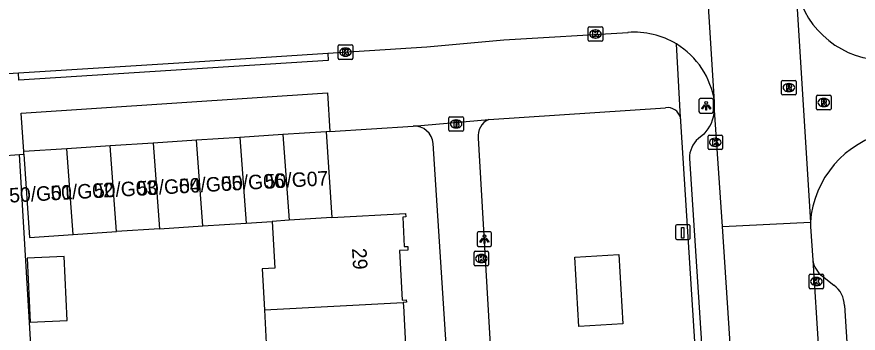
# Model space of a CAD drawing. Extents: x 159689 to 160786, y 387323 to 388339.
# Drawn here: x 160449.9 to 160508.1, y 387675.6 to 387697.4 of the extents above; entities that cross this region are included whole.
import ezdxf

# ---------------------------------------------------------------- set-up
doc = ezdxf.new("R2010")
doc.units = 0
for name, color, linetype in [('IMGEO_Brandkraan', 7, 'Continuous'), ('IMGEO_Groenvoorziening', 7, 'Continuous'), ('IMGEO_Kolk', 7, 'Continuous'), ('IMGEO_Laadpaal', 7, 'Continuous'), ('IMGEO_Lichtpunt', 7, 'Continuous'), ('IMGEO_Pand', 7, 'Continuous'), ('IMGEO_Pand_nummerreeks', 7, 'Continuous'), ('IMGEO_Parkeervlak_open', 7, 'Continuous'), ('IMGEO_Rijbaan_lokaal_gesloten', 7, 'Continuous'), ('IMGEO_Rijbaan_lokaal_open', 7, 'Continuous'), ('IMGEO_Rioolput', 7, 'Continuous'), ('IMGEO_Voetpad_open', 7, 'Continuous')]:
    doc.layers.add(name, color=color, linetype=linetype)

msp = doc.modelspace()

# ---------------------------------------------------------------- linework, layer by layer
at = {"layer": 'IMGEO_Brandkraan'}
for p, q in [((160479.773, 387689.589), (160479.773, 387690.441)), ((160479.848, 387690.515), (160480.7, 387690.515)), ((160480.261, 387690.295), (160480.286, 387690.295)), ((160480.774, 387690.441), (160480.774, 387689.589)), ((160480.284, 387689.735), (160480.259, 387689.735)), ((160480.7, 387689.515), (160479.848, 387689.515))]:
    msp.add_line(p, q, dxfattribs=at)
for points in [[(160479.773, 387689.589), (160479.773, 387690.441)], [(160479.848, 387690.515), (160480.7, 387690.515)], [(160480.121, 387690.215), (160480.121, 387689.815), (160480.334, 387689.815)], [(160480.352, 387690.215), (160480.121, 387690.215)], [(160480.3, 387690.134), (160480.246, 387690.134), (160480.246, 387690.058)], [(160480.774, 387690.441), (160480.774, 387689.589)], [(160480.246, 387690.058), (160480.299, 387690.058)], [(160480.308, 387689.982), (160480.246, 387689.982), (160480.246, 387689.901)], [(160480.246, 387689.901), (160480.308, 387689.901)], [(160480.7, 387689.515), (160479.848, 387689.515)]]:
    msp.add_lwpolyline(points, dxfattribs=at)
for centre, radius, start, end in [((160479.85, 387690.439), 0.0765, 91.55205, 178.44795), ((160479.85, 387690.439), 0.0765, 91.55205, 178.44795), ((160480.301, 387690.096), 0.0379, 267.82845, 90.93552), ((160480.356, 387690.07), 0.145, 59.4692, 91.53667), ((160480.381, 387690.117), 0.0922, 285.51372, 58.15012), ((160480.698, 387690.439), 0.0765, 1.55205, 88.44795), ((160480.698, 387690.439), 0.0765, 1.55205, 88.44795), ((160479.85, 387689.591), 0.0765, 181.55205, 268.44795), ((160479.85, 387689.591), 0.0765, 181.55205, 268.44795), ((160480.309, 387689.941), 0.0404, 269.87594, 90.50774), ((160480.34, 387690.066), 0.251, 268.66757, 293.53466), ((160480.386, 387689.925), 0.105, 301.31148, 78.98903), ((160480.698, 387689.591), 0.0765, 271.55205, 358.44795), ((160480.698, 387689.591), 0.0765, 271.55205, 358.44795)]:
    msp.add_arc(centre, radius, start, end, dxfattribs=at)
for centre, major_axis, ratio, start_param, end_param in [((160480.26, 387690.015), (-0.387, 0.002), 0.722429, 4.712389, 7.853982), ((160480.285, 387690.015), (-0.39, 0.002), 0.717154, 1.570796, 4.712389)]:
    msp.add_ellipse(centre, major_axis=major_axis, ratio=ratio, start_param=start_param, end_param=end_param, dxfattribs=at)
at = {"layer": 'IMGEO_Groenvoorziening'}
msp.add_lwpolyline([(160491.525, 387680.993), (160491.804, 387676.195), (160488.775, 387676.02), (160488.493, 387680.818), (160491.525, 387680.993)], dxfattribs=at)
at = {"layer": 'IMGEO_Kolk'}
for p, q in [((160489.417, 387695.802), (160489.417, 387696.654)), ((160489.492, 387696.728), (160490.344, 387696.728)), ((160490.418, 387696.654), (160490.418, 387695.802)), ((160489.928, 387695.948), (160489.903, 387695.948)), ((160489.905, 387696.508), (160489.93, 387696.508)), ((160472.115, 387694.551), (160472.115, 387695.403)), ((160472.19, 387695.477), (160473.042, 387695.477)), ((160473.116, 387695.403), (160473.116, 387694.551)), ((160490.344, 387695.728), (160489.492, 387695.728)), ((160472.603, 387695.257), (160472.628, 387695.257)), ((160473.042, 387694.477), (160472.19, 387694.477)), ((160472.626, 387694.697), (160472.601, 387694.697)), ((160497.705, 387688.32), (160497.705, 387689.172)), ((160497.78, 387689.246), (160498.632, 387689.246)), ((160498.193, 387689.026), (160498.218, 387689.026)), ((160498.706, 387689.172), (160498.706, 387688.32)), ((160498.216, 387688.466), (160498.191, 387688.466)), ((160498.632, 387688.246), (160497.78, 387688.246)), ((160481.52, 387680.289), (160481.52, 387681.141)), ((160481.595, 387681.215), (160482.447, 387681.215)), ((160482.008, 387680.995), (160482.033, 387680.995)), ((160482.521, 387681.141), (160482.521, 387680.289)), ((160482.031, 387680.435), (160482.006, 387680.435)), ((160482.447, 387680.215), (160481.595, 387680.215)), ((160504.704, 387678.703), (160504.704, 387679.555)), ((160504.779, 387679.629), (160505.631, 387679.629)), ((160505.192, 387679.409), (160505.217, 387679.409)), ((160505.705, 387679.555), (160505.705, 387678.703)), ((160505.631, 387678.629), (160504.779, 387678.629)), ((160505.215, 387678.849), (160505.19, 387678.849))]:
    msp.add_line(p, q, dxfattribs=at)
for points in [[(160489.417, 387695.802), (160489.417, 387696.654)], [(160489.492, 387696.728), (160490.344, 387696.728)], [(160490.418, 387696.654), (160490.418, 387695.802)], [(160489.738, 387696.428), (160489.861, 387696.428), (160489.861, 387696.277), (160489.991, 387696.428), (160490.155, 387696.428), (160490.009, 387696.277), (160490.162, 387696.028), (160490.01, 387696.028), (160489.925, 387696.192), (160489.861, 387696.125), (160489.861, 387696.028), (160489.738, 387696.028), (160489.738, 387696.428)], [(160472.115, 387694.551), (160472.115, 387695.403)], [(160472.19, 387695.477), (160473.042, 387695.477)], [(160473.116, 387695.403), (160473.116, 387694.551)], [(160490.344, 387695.728), (160489.492, 387695.728)], [(160472.436, 387695.177), (160472.559, 387695.177), (160472.559, 387695.026), (160472.689, 387695.177), (160472.853, 387695.177), (160472.707, 387695.026), (160472.86, 387694.777), (160472.708, 387694.777), (160472.623, 387694.941), (160472.559, 387694.874), (160472.559, 387694.777), (160472.436, 387694.777), (160472.436, 387695.177)], [(160473.042, 387694.477), (160472.19, 387694.477)], [(160497.705, 387688.32), (160497.705, 387689.172)], [(160497.78, 387689.246), (160498.632, 387689.246)], [(160498.706, 387689.172), (160498.706, 387688.32)], [(160498.026, 387688.946), (160498.149, 387688.946), (160498.149, 387688.795), (160498.279, 387688.946), (160498.443, 387688.946), (160498.297, 387688.795), (160498.45, 387688.546), (160498.298, 387688.546), (160498.213, 387688.71), (160498.149, 387688.643), (160498.149, 387688.546), (160498.026, 387688.546), (160498.026, 387688.946)], [(160498.632, 387688.246), (160497.78, 387688.246)], [(160481.52, 387680.289), (160481.52, 387681.141)], [(160481.595, 387681.215), (160482.447, 387681.215)], [(160481.841, 387680.915), (160481.964, 387680.915), (160481.964, 387680.764), (160482.094, 387680.915), (160482.258, 387680.915), (160482.112, 387680.764), (160482.265, 387680.515), (160482.113, 387680.515), (160482.028, 387680.679), (160481.964, 387680.612), (160481.964, 387680.515), (160481.841, 387680.515), (160481.841, 387680.915)], [(160482.521, 387681.141), (160482.521, 387680.289)], [(160482.447, 387680.215), (160481.595, 387680.215)], [(160504.704, 387678.703), (160504.704, 387679.555)], [(160504.779, 387679.629), (160505.631, 387679.629)], [(160505.025, 387679.329), (160505.148, 387679.329), (160505.148, 387679.178), (160505.278, 387679.329), (160505.442, 387679.329), (160505.296, 387679.178), (160505.449, 387678.929), (160505.297, 387678.929), (160505.212, 387679.093), (160505.148, 387679.026), (160505.148, 387678.929), (160505.025, 387678.929), (160505.025, 387679.329)], [(160505.705, 387679.555), (160505.705, 387678.703)], [(160505.631, 387678.629), (160504.779, 387678.629)]]:
    msp.add_lwpolyline(points, dxfattribs=at)
for centre, start, end in [((160489.494, 387696.652), 91.55205, 178.44795), ((160489.494, 387696.652), 91.55205, 178.44795), ((160490.342, 387696.652), 1.55205, 88.44795), ((160490.342, 387696.652), 1.55205, 88.44795), ((160472.192, 387695.401), 91.55205, 178.44795), ((160472.192, 387695.401), 91.55205, 178.44795), ((160473.04, 387695.401), 1.55205, 88.44795), ((160473.04, 387695.401), 1.55205, 88.44795), ((160489.494, 387695.804), 181.55205, 268.44795), ((160489.494, 387695.804), 181.55205, 268.44795), ((160490.342, 387695.804), 271.55205, 358.44795), ((160490.342, 387695.804), 271.55205, 358.44795), ((160472.192, 387694.553), 181.55205, 268.44795), ((160472.192, 387694.553), 181.55205, 268.44795), ((160473.04, 387694.553), 271.55205, 358.44795), ((160473.04, 387694.553), 271.55205, 358.44795), ((160497.782, 387689.17), 91.55205, 178.44795), ((160497.782, 387689.17), 91.55205, 178.44795), ((160498.63, 387689.17), 1.55205, 88.44795), ((160498.63, 387689.17), 1.55205, 88.44795), ((160497.782, 387688.322), 181.55205, 268.44795), ((160497.782, 387688.322), 181.55205, 268.44795), ((160498.63, 387688.322), 271.55205, 358.44795), ((160498.63, 387688.322), 271.55205, 358.44795), ((160481.597, 387681.139), 91.55205, 178.44795), ((160481.597, 387681.139), 91.55205, 178.44795), ((160482.445, 387681.139), 1.55205, 88.44795), ((160482.445, 387681.139), 1.55205, 88.44795), ((160481.597, 387680.291), 181.55205, 268.44795), ((160481.597, 387680.291), 181.55205, 268.44795), ((160482.445, 387680.291), 271.55205, 358.44795), ((160482.445, 387680.291), 271.55205, 358.44795), ((160504.781, 387679.553), 91.55205, 178.44795), ((160504.781, 387679.553), 91.55205, 178.44795), ((160505.629, 387679.553), 1.55205, 88.44795), ((160505.629, 387679.553), 1.55205, 88.44795), ((160504.781, 387678.705), 181.55205, 268.44795), ((160504.781, 387678.705), 181.55205, 268.44795), ((160505.629, 387678.705), 271.55205, 358.44795), ((160505.629, 387678.705), 271.55205, 358.44795)]:
    msp.add_arc(centre, 0.0765, start, end, dxfattribs=at)
for centre, major_axis, ratio, start_param, end_param in [((160489.904, 387696.228), (-0.387, 0.002), 0.722429, 4.712389, 7.853982), ((160489.929, 387696.228), (-0.39, 0.002), 0.717154, 1.570796, 4.712389), ((160472.602, 387694.977), (-0.387, 0.002), 0.722429, 4.712389, 7.853982), ((160472.627, 387694.977), (-0.39, 0.002), 0.717154, 1.570796, 4.712389), ((160498.192, 387688.746), (-0.387, 0.002), 0.722429, 4.712389, 7.853982), ((160498.217, 387688.746), (-0.39, 0.002), 0.717154, 1.570796, 4.712389), ((160482.007, 387680.715), (-0.387, 0.002), 0.722429, 4.712389, 7.853982), ((160482.032, 387680.715), (-0.39, 0.002), 0.717154, 1.570796, 4.712389), ((160505.191, 387679.129), (-0.387, 0.002), 0.722429, 4.712389, 7.853982), ((160505.216, 387679.129), (-0.39, 0.002), 0.717154, 1.570796, 4.712389)]:
    msp.add_ellipse(centre, major_axis=major_axis, ratio=ratio, start_param=start_param, end_param=end_param, dxfattribs=at)
at = {"layer": 'IMGEO_Laadpaal'}
for p, q in [((160495.463, 387682.956), (160495.463, 387682.115)), ((160495.463, 387682.956), (160495.463, 387682.115)), ((160496.379, 387683.04), (160495.538, 387683.04)), ((160496.379, 387683.04), (160495.538, 387683.04)), ((160496.463, 387682.124), (160496.463, 387682.965)), ((160496.463, 387682.124), (160496.463, 387682.965)), ((160495.547, 387682.04), (160496.388, 387682.04)), ((160495.547, 387682.04), (160496.388, 387682.04))]:
    msp.add_line(p, q, dxfattribs=at)
msp.add_lwpolyline([(160495.878, 387682.853), (160496.038, 387682.853), (160496.038, 387682.12), (160495.878, 387682.12), (160495.878, 387682.853)], dxfattribs=at)
for centre, start, end in [((160495.541, 387682.962), 92.4484, 184.28452), ((160495.541, 387682.962), 92.4484, 184.28452), ((160496.385, 387682.962), 2.4484, 94.28452), ((160496.385, 387682.962), 2.4484, 94.28452), ((160495.541, 387682.118), 182.4484, 274.28452), ((160495.541, 387682.118), 182.4484, 274.28452), ((160496.385, 387682.118), 272.4484, 4.28452), ((160496.385, 387682.118), 272.4484, 4.28452)]:
    msp.add_arc(centre, 0.0779, start, end, dxfattribs=at)
at = {"layer": 'IMGEO_Lichtpunt'}
for p, q in [((160497.079, 387691.671), (160497.079, 387690.864)), ((160497.079, 387691.671), (160497.079, 387690.864)), ((160497.981, 387691.766), (160497.173, 387691.766)), ((160497.981, 387691.766), (160497.173, 387691.766)), ((160498.075, 387690.864), (160498.075, 387691.671)), ((160498.075, 387690.864), (160498.075, 387691.671)), ((160497.173, 387690.77), (160497.981, 387690.77)), ((160497.173, 387690.77), (160497.981, 387690.77)), ((160482.637, 387682.553), (160481.829, 387682.553)), ((160482.637, 387682.553), (160481.829, 387682.553)), ((160481.735, 387682.458), (160481.735, 387681.651)), ((160481.735, 387682.458), (160481.735, 387681.651)), ((160482.731, 387681.651), (160482.731, 387682.458)), ((160482.731, 387681.651), (160482.731, 387682.458)), ((160481.829, 387681.557), (160482.637, 387681.557)), ((160481.829, 387681.557), (160482.637, 387681.557))]:
    msp.add_line(p, q, dxfattribs=at)
for points in [[(160497.453, 387691.335), (160497.492, 387691.307), (160497.304, 387691.045), (160497.266, 387691.072), (160497.453, 387691.335)], [(160497.555, 387691.287), (160497.602, 387691.287), (160497.602, 387690.965), (160497.555, 387690.965), (160497.555, 387691.287)], [(160497.665, 387691.307), (160497.703, 387691.334), (160497.89, 387691.072), (160497.851, 387691.044), (160497.665, 387691.307)], [(160482.109, 387682.122), (160482.148, 387682.094), (160481.96, 387681.832), (160481.922, 387681.859), (160482.109, 387682.122)], [(160482.211, 387682.074), (160482.258, 387682.074), (160482.258, 387681.752), (160482.211, 387681.752), (160482.211, 387682.074)], [(160482.321, 387682.094), (160482.359, 387682.121), (160482.546, 387681.859), (160482.507, 387681.831), (160482.321, 387682.094)]]:
    msp.add_lwpolyline(points, dxfattribs=at)
for centre in [(160497.578, 387691.469), (160482.234, 387682.256)]:
    msp.add_circle(centre, 0.0994, dxfattribs=at)
for centre, start, end in [((160497.173, 387691.671), 90, 180), ((160497.173, 387691.671), 90, 180), ((160497.981, 387691.671), 0, 90), ((160497.981, 387691.671), 0, 90), ((160497.173, 387690.864), 180, 270), ((160497.173, 387690.864), 180, 270), ((160497.981, 387690.864), 270, 0), ((160497.981, 387690.864), 270, 360), ((160481.829, 387682.458), 90, 180), ((160481.829, 387682.458), 90, 180), ((160482.637, 387682.458), 0, 90), ((160482.637, 387682.458), 0, 90), ((160481.829, 387681.651), 180, 270), ((160481.829, 387681.651), 180, 270), ((160482.637, 387681.651), 270, 0), ((160482.637, 387681.651), 270, 360)]:
    msp.add_arc(centre, 0.0946, start, end, dxfattribs=at)
at = {"layer": 'IMGEO_Pand'}
for points in [[(160465.297, 387689.081), (160462.308, 387688.885)], [(160468.287, 387689.278), (160465.297, 387689.081)], [(160465.297, 387689.081), (160465.735, 387683.164)], [(160471.276, 387689.474), (160468.287, 387689.278)], [(160468.287, 387689.278), (160468.725, 387683.361)], [(160471.276, 387689.474), (160471.665, 387683.556)], [(160456.33, 387688.492), (160453.34, 387688.296)], [(160459.319, 387688.689), (160456.33, 387688.492)], [(160456.768, 387682.575), (160456.33, 387688.492)], [(160462.308, 387688.885), (160459.319, 387688.689)], [(160459.319, 387688.689), (160459.757, 387682.771)], [(160462.746, 387682.968), (160462.308, 387688.885)], [(160453.34, 387688.296), (160450.353, 387688.1)], [(160450.364, 387687.926), (160450.353, 387688.1)], [(160450.364, 387687.926), (160450.741, 387682.179), (160453.778, 387682.379)], [(160453.778, 387682.379), (160453.34, 387688.296)], [(160471.665, 387683.556), (160476.779, 387683.837), (160476.792, 387683.589), (160476.574, 387683.577), (160476.686, 387681.542), (160476.922, 387681.555), (160476.936, 387681.299), (160476.344, 387681.267), (160476.532, 387677.844), (160476.821, 387677.86), (160476.83, 387677.699), (160476.606, 387677.687)], [(160462.746, 387682.968), (160465.735, 387683.164)], [(160465.735, 387683.164), (160467.542, 387683.283)], [(160467.542, 387683.283), (160467.718, 387680.059), (160466.845, 387680.012), (160467.001, 387677.171)], [(160468.725, 387683.361), (160467.542, 387683.283)], [(160471.665, 387683.556), (160468.725, 387683.361)], [(160453.778, 387682.379), (160456.768, 387682.575)], [(160459.757, 387682.771), (160456.768, 387682.575)], [(160459.757, 387682.771), (160462.746, 387682.968)], [(160450.588, 387680.732), (160450.807, 387676.313), (160453.367, 387676.44), (160453.148, 387680.859), (160450.588, 387680.732)], [(160467.001, 387677.171), (160476.606, 387677.687)], [(160476.606, 387677.687), (160476.611, 387677.603), (160476.62, 387677.446), (160476.817, 387673.839), (160477.409, 387673.871), (160477.424, 387673.599), (160477.197, 387673.587), (160477.3, 387671.716)], [(160467.001, 387677.171), (160467.153, 387674.405), (160468.022, 387674.453), (160468.199, 387671.228)]]:
    msp.add_lwpolyline(points, dxfattribs=at)
at = {"layer": 'IMGEO_Parkeervlak_open'}
msp.add_lwpolyline([(160471.536, 387689.491), (160471.276, 387689.474)], dxfattribs=at)
at = {"layer": 'IMGEO_Rijbaan_lokaal_gesloten'}
for points in [[(160498.701, 387682.934), (160504.789, 387683.224)], [(160504.789, 387683.224), (160504.789, 387682.929), (160504.95, 387680.601)], [(160500.855, 387650.223), (160498.701, 387682.934)], [(160504.95, 387680.601), (160506.92, 387649.729)]]:
    msp.add_lwpolyline(points, dxfattribs=at)
at = {"layer": 'IMGEO_Rijbaan_lokaal_open'}
for points in [[(160498.15, 387691.549), (160497.023, 387709.562)], [(160471.4, 387694.9), (160478.236, 387695.345), (160483.563, 387695.818), (160492.167, 387696.339)], [(160449.979, 387693.547), (160461.459, 387694.253), (160471.4, 387694.9)], [(160386.922, 387689.535), (160389.395, 387689.705), (160431.599, 387692.417), (160449.979, 387693.547)]]:
    msp.add_lwpolyline(points, dxfattribs=at)
for centre, radius, start, end in [((160492.608, 387690.756), 5.601, 58.77268, 94.52108), ((160492.61, 387690.76), 5.596, 8.10302, 58.75939)]:
    msp.add_arc(centre, radius, start, end, dxfattribs=at)
at = {"layer": 'IMGEO_Rioolput'}
for p, q in [((160502.8, 387692.101), (160502.8, 387692.953)), ((160502.875, 387693.027), (160503.727, 387693.027)), ((160503.288, 387692.807), (160503.313, 387692.807)), ((160503.801, 387692.953), (160503.801, 387692.101)), ((160503.727, 387692.027), (160502.875, 387692.027)), ((160503.311, 387692.247), (160503.286, 387692.247)), ((160505.214, 387691.07), (160505.214, 387691.922)), ((160505.289, 387691.996), (160506.141, 387691.996)), ((160506.215, 387691.922), (160506.215, 387691.07)), ((160505.702, 387691.776), (160505.727, 387691.776)), ((160506.141, 387690.996), (160505.289, 387690.996)), ((160505.725, 387691.216), (160505.7, 387691.216))]:
    msp.add_line(p, q, dxfattribs=at)
for points in [[(160502.8, 387692.101), (160502.8, 387692.953)], [(160502.875, 387693.027), (160503.727, 387693.027)], [(160503.389, 387692.725), (160503.137, 387692.727), (160503.137, 387692.327)], [(160503.137, 387692.327), (160503.261, 387692.327), (160503.261, 387692.489), (160503.272, 387692.489)], [(160503.315, 387692.646), (160503.261, 387692.646), (160503.261, 387692.565)], [(160503.261, 387692.565), (160503.313, 387692.565)], [(160503.319, 387692.46), (160503.39, 387692.327), (160503.53, 387692.327), (160503.465, 387692.453)], [(160503.801, 387692.953), (160503.801, 387692.101)], [(160503.727, 387692.027), (160502.875, 387692.027)], [(160505.214, 387691.07), (160505.214, 387691.922)], [(160505.289, 387691.996), (160506.141, 387691.996)], [(160506.215, 387691.922), (160506.215, 387691.07)], [(160505.803, 387691.694), (160505.551, 387691.696), (160505.551, 387691.296)], [(160505.551, 387691.296), (160505.675, 387691.296), (160505.675, 387691.458), (160505.686, 387691.458)], [(160505.729, 387691.615), (160505.675, 387691.615), (160505.675, 387691.534)], [(160505.675, 387691.534), (160505.727, 387691.534)], [(160505.733, 387691.429), (160505.804, 387691.296), (160505.944, 387691.296), (160505.879, 387691.422)], [(160506.141, 387690.996), (160505.289, 387690.996)]]:
    msp.add_lwpolyline(points, dxfattribs=at)
for centre, radius, start, end in [((160502.877, 387692.951), 0.0765, 91.55205, 178.44795), ((160502.877, 387692.951), 0.0765, 91.55205, 178.44795), ((160503.271, 387692.436), 0.0533, 26.02933, 88.69889), ((160503.297, 387692.754), 0.19, 274.7715, 282.96867), ((160503.321, 387692.55), 0.0964, 77.00612, 93.18647), ((160503.335, 387692.607), 0.0378, 276.66336, 79.67722), ((160503.388, 387692.615), 0.109, 350.36119, 89.41601), ((160503.386, 387692.615), 0.112, 277.58423, 350.98172), ((160503.37, 387692.4), 0.108, 29.51342, 73.79051), ((160503.725, 387692.951), 0.0765, 1.55205, 88.44795), ((160503.725, 387692.951), 0.0765, 1.55205, 88.44795), ((160502.877, 387692.103), 0.0765, 181.55205, 268.44795), ((160502.877, 387692.103), 0.0765, 181.55205, 268.44795), ((160503.725, 387692.103), 0.0765, 271.55205, 358.44795), ((160503.725, 387692.103), 0.0765, 271.55205, 358.44795), ((160505.291, 387691.92), 0.0765, 91.55205, 178.44795), ((160505.291, 387691.92), 0.0765, 91.55205, 178.44795), ((160506.139, 387691.92), 0.0765, 1.55205, 88.44795), ((160506.139, 387691.92), 0.0765, 1.55205, 88.44795), ((160505.685, 387691.405), 0.0533, 26.02933, 88.69889), ((160505.711, 387691.723), 0.19, 274.7715, 282.96867), ((160505.735, 387691.519), 0.0964, 77.00612, 93.18647), ((160505.749, 387691.576), 0.0378, 276.66336, 79.67722), ((160505.802, 387691.584), 0.109, 350.36119, 89.41601), ((160505.8, 387691.584), 0.112, 277.58423, 350.98172), ((160505.784, 387691.369), 0.108, 29.51342, 73.79051), ((160505.291, 387691.072), 0.0765, 181.55205, 268.44795), ((160505.291, 387691.072), 0.0765, 181.55205, 268.44795), ((160506.139, 387691.072), 0.0765, 271.55205, 358.44795), ((160506.139, 387691.072), 0.0765, 271.55205, 358.44795)]:
    msp.add_arc(centre, radius, start, end, dxfattribs=at)
for centre, major_axis, ratio, start_param, end_param in [((160503.287, 387692.527), (-0.387, 0.002), 0.722429, 4.712389, 7.853982), ((160503.312, 387692.527), (-0.39, 0.002), 0.717154, 1.570796, 4.712389), ((160505.701, 387691.496), (-0.387, 0.002), 0.722429, 4.712389, 7.853982), ((160505.726, 387691.496), (-0.39, 0.002), 0.717154, 1.570796, 4.712389)]:
    msp.add_ellipse(centre, major_axis=major_axis, ratio=ratio, start_param=start_param, end_param=end_param, dxfattribs=at)
at = {"layer": 'IMGEO_Voetpad_open'}
for points in [[(160503.753, 387699.823), (160504.789, 387683.224)], [(160495.789, 387690.467), (160495.512, 387695.545)], [(160471.4, 387694.9), (160471.426, 387694.401), (160450.005, 387693.048), (160449.979, 387693.547)], [(160450.353, 387688.1), (160450.178, 387690.768), (160471.361, 387692.158), (160471.536, 387689.491)], [(160498.151, 387690.967), (160498.15, 387691.549)], [(160482.537, 387690.323), (160494.772, 387691.132)], [(160498.701, 387682.934), (160498.151, 387690.967)], [(160477.291, 387689.869), (160482.537, 387690.323)], [(160496.915, 387673.171), (160495.82, 387690.173)], [(160471.536, 387689.491), (160477.291, 387689.869)], [(160481.809, 387689.03), (160482.801, 387671.996)], [(160497.426, 387689.315), (160497.037, 387689.002)], [(160481.223, 387649.45), (160478.673, 387688.661)], [(160448.796, 387687.823), (160450.056, 387687.906)], [(160450.056, 387687.906), (160450.364, 387687.926)], [(160452.547, 387646.09), (160450.056, 387687.906)], [(160496.423, 387687.627), (160498.645, 387653.548)], [(160505.63, 387679.486), (160506.419, 387678.879)], [(160507.142, 387677.481), (160508.33, 387658.916)]]:
    msp.add_lwpolyline(points, dxfattribs=at)
for centre, radius, start, end in [((160509.949, 387700.677), 6.255, 187.84301, 265.73327), ((160494.907, 387690.228), 0.914, 15.17586, 98.46408), ((160495.565, 387691.117), 2.591, 315.92985, 356.68046), ((160483.012, 387689.204), 1.215, 112.98986, 188.24836), ((160494.944, 387690.229), 0.878, 356.32398, 15.71432), ((160477.374, 387688.57), 1.302, 4.02469, 93.66219), ((160498.176, 387687.669), 1.754, 130.50987, 181.36427), ((160511.642, 387682.719), 6.872, 102.68646, 175.78596), ((160506.636, 387680.864), 1.706, 188.87369, 233.88146), ((160505.339, 387677.434), 1.804, 1.48339, 53.20968)]:
    msp.add_arc(centre, radius, start, end, dxfattribs=at)

# ---------------------------------------------------------------- texts
at = {"layer": 'IMGEO_Pand_nummerreeks'}
for s, rotation, p in [('50/G07', 3.19345, (160467.069, 387685.535)), ('50/G03', 3.19345, (160455.237, 387684.893)), ('50/G04', 3.19345, (160458.231, 387685.054)), ('50/G05', 3.19345, (160461.124, 387685.214)), ('50/G06', 3.19345, (160464.049, 387685.374)), ('50/G01', 3.19345, (160449.375, 387684.578)), ('50/G02', 3.19345, (160452.226, 387684.732)), ('29', 273.49483, (160473.065, 387681.41))]:
    msp.add_text(s, height=1, rotation=rotation, dxfattribs=at).set_placement(p)

doc.saveas('drawing.dxf')
